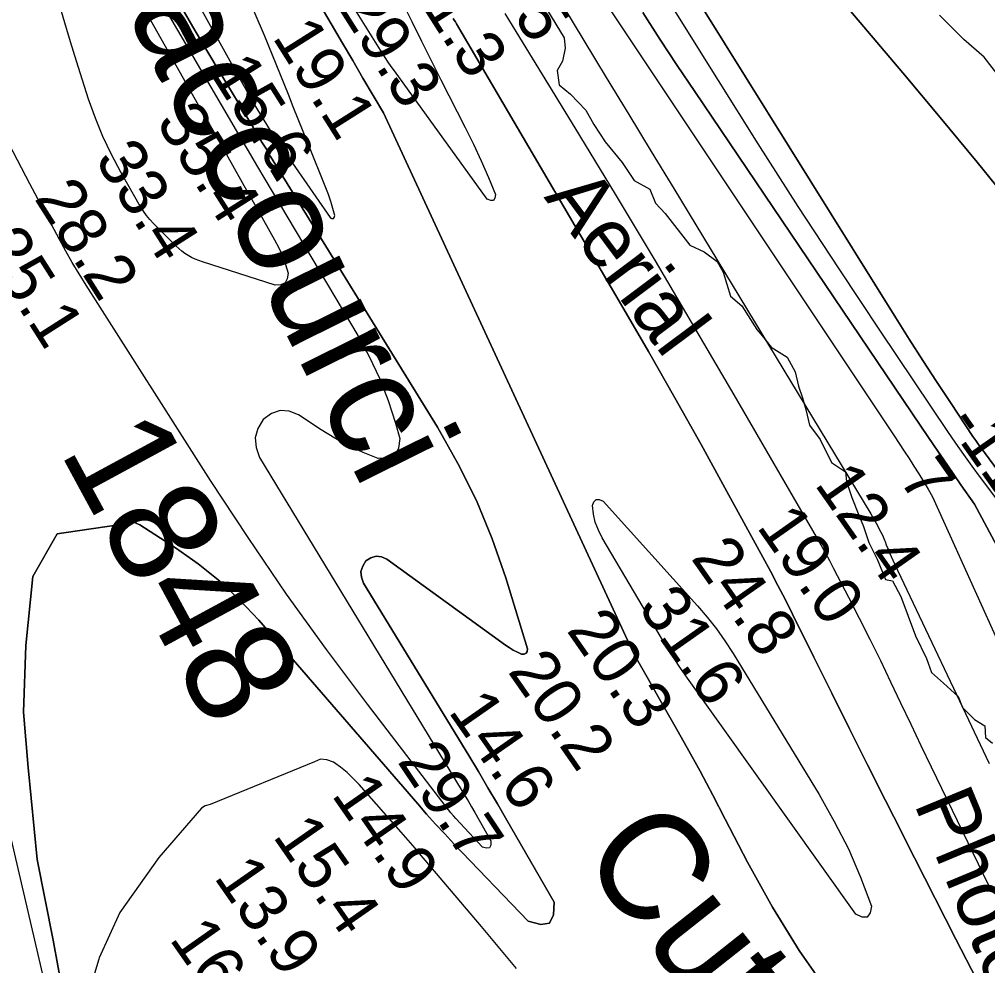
# Model space of a CAD drawing. Extents: x 3161615 to 3199515, y 867541 to 892976.
# Drawn here: x 3180075 to 3181424, y 882454 to 883772 of the extents above; entities that cross this region are included whole.
import ezdxf

# ---------------------------------------------------------------- set-up
doc = ezdxf.new("R2010")
doc.units = 0
for name, color, linetype in [('V-RIVR-EDGE', 7, 'Continuous'), ('V-RIVR-IDEN', 7, 'Continuous'), ('V-RIVR-RANG', 7, 'Continuous'), ('V-TOPO-DPTH', 7, 'Continuous'), ('V-TOPO-MINR', 7, 'Continuous'), ('V-TOPO-WATR', 7, 'Continuous')]:
    doc.layers.add(name, color=color, linetype=linetype)

msp = doc.modelspace()

# ---------------------------------------------------------------- linework, layer by layer
at = {"layer": 'V-RIVR-EDGE'}
for points in [[(3180780.9, 883833.9), (3180834.1, 883746.5), (3180835.5, 883732.2), (3180831.6, 883714.1), (3180824.4, 883701.2), (3180827.3, 883681.2), (3180843, 883668.3), (3180864.4, 883645.8), (3180875.3, 883625.7), (3180891.4, 883601.9), (3180914.7, 883573.2), (3180931.8, 883547.9), (3180953.3, 883535.9), (3180961.3, 883516.3), (3180974.6, 883502), (3181009.3, 883458), (3181029.3, 883448.4), (3181047.4, 883435), (3181055.5, 883420.2), (3181065.9, 883386.8), (3181081.6, 883373.4), (3181102.5, 883340.5), (3181110.6, 883330.9), (3181122.5, 883315.6), (3181144.9, 883301.8), (3181155.8, 883281.2), (3181160.5, 883261.2), (3181166.2, 883245), (3181170.9, 883228.7), (3181176.1, 883206.8), (3181190.8, 883187.2), (3181206.5, 883155.2), (3181226, 883141.8), (3181227.4, 883128.4), (3181235, 883106), (3181244.9, 883081.7), (3181251.1, 883065.9), (3181258.7, 883043.5), (3181270.5, 883020.1), (3181281.9, 882991.9), (3181291.5, 882990), (3181303.3, 882968.5), (3181323.7, 882913.6), (3181338.9, 882882.1), (3181346, 882862.5), (3181362.6, 882847.7), (3181383.1, 882829.1), (3181389.3, 882813.8), (3181405.9, 882797.1), (3181420.2, 882788), (3181421.1, 882771.7), (3181431.1, 882764.1)], [(3181419.6, 883719.8), (3181391.1, 883744.2), (3181357.3, 883778.1)], [(3181441.5, 883691.1), (3181419.6, 883719.8)]]:
    msp.add_lwpolyline(points, dxfattribs=at)
at = {"layer": 'V-TOPO-DPTH'}
for points in [[(3180498.7, 884766.9), (3180545.5, 884686), (3180563.3, 884656.3), (3180581.5, 884626.8), (3180600.5, 884597.9), (3180620, 884569.2), (3180640, 884540.9), (3180660.2, 884512.7), (3180680.6, 884484.8), (3180701.3, 884456.9), (3180911.3, 884177.4), (3180933.5, 884148.1), (3180955.8, 884119), (3180978.5, 884090), (3181001.3, 884061.2), (3181002.2, 884060), (3181024.8, 884032), (3181047.5, 884004), (3181070.5, 883976.3), (3181093.7, 883948.7), (3181306.1, 883697.9), (3181358.2, 883635.8), (3181409.8, 883573.3), (3181460.8, 883510.3)], [(3180323.7, 884083.5), (3180525.1, 883739.3), (3180539.4, 883714.9), (3180553.7, 883690.6), (3180568, 883666.3), (3180582.3, 883642), (3180931.2, 882888.4), (3180949.7, 882855.7), (3180968.3, 882823), (3180986.9, 882790.3), (3181005.3, 882757.6), (3181023.4, 882724.7), (3181041.1, 882691.5), (3181058.6, 882658.2), (3181089.6, 882597.9), (3181124.3, 882535.6), (3181161.5, 882474.9), (3181202.4, 882416.7)], [(3181093.7, 883948.7), (3181306.1, 883697.9), (3181358.2, 883635.8), (3181409.8, 883573.3), (3181460.8, 883510.3)], [(3181457.7, 883118), (3181419.9, 883168.7), (3181415.7, 883174.3), (3181411.7, 883179.9), (3181407.7, 883185.6), (3181403.8, 883191.3), (3181372.5, 883238.4), (3181353.1, 883267.7), (3181333.9, 883297.2), (3181315, 883326.9), (3181296.2, 883356.7), (3180938.2, 883931.3)], [(3181457.7, 883118), (3181419.9, 883168.7), (3181415.7, 883174.3), (3181411.7, 883179.9), (3181407.7, 883185.6), (3181403.8, 883191.3), (3181372.5, 883238.4), (3181353.1, 883267.7), (3181333.9, 883297.2), (3181315, 883326.9), (3181296.2, 883356.7), (3180938.2, 883931.3)], [(3180149.6, 882337.3), (3180121.7, 882489.6), (3180099.5, 882601.9), (3180086.9, 882730.2), (3180080.6, 882807.2), (3180084, 882900.2), (3180093.7, 882996.3), (3180127.6, 883055.4), (3180136.7, 883057), (3180235.1, 883071.2), (3180242.7, 883068.3), (3180292.4, 883036.1), (3180323.9, 883013.8), (3180354, 882989.8), (3180381.9, 882963.3), (3180408.4, 882935.2), (3180630, 882679.2), (3180642.4, 882665.1), (3180654.9, 882651.2), (3180667.6, 882637.4), (3180680.5, 882623.8), (3180784.1, 882515.7), (3180801.4, 882511.3), (3180813.8, 882513.3), (3180819.2, 882524.7), (3180819.9, 882542.5), (3180754.3, 882656.7), (3180741.2, 882679.3), (3180727.9, 882701.8), (3180714.5, 882724.3), (3180701, 882746.7), (3180554.5, 882986.9), (3180551.6, 882995), (3180550.9, 883002.9), (3180553.3, 883010.4), (3180557.7, 883017.8), (3180564.7, 883022.3), (3180571.9, 883024.6), (3180579.3, 883023.6), (3180587, 883020.5), (3180752.1, 882900.6), (3180757.5, 882897), (3180763, 882893.6), (3180768.8, 882890.7), (3180774.7, 882888), (3180778.5, 882888), (3180781.3, 882889.1), (3180782.6, 882891.8), (3180783, 882895.5), (3180752.6, 882994.1), (3180733.5, 883048.7), (3180711.7, 883102.1), (3180686, 883153.7), (3180657.5, 883204.1), (3180425, 883581.5), (3180419, 883591.4), (3180412.9, 883601.3), (3180406.9, 883611.2), (3180400.9, 883621.1), (3180350.6, 883704.7), (3180319.8, 883756.6), (3180289.4, 883808.8)], [(3180833.1, 883789.7), (3180861.5, 883743), (3180892.8, 883691.4), (3180924.2, 883639.8), (3180955.5, 883588.2), (3180986.7, 883536.6), (3181261.4, 883083.4), (3181263.3, 883080.2), (3181265.2, 883077), (3181267, 883073.8), (3181268.8, 883070.6), (3181275.5, 883058), (3181277.7, 883053.7), (3181278.6, 883051.5), (3181280.4, 883047), (3181281.2, 883044.7), (3181283, 883040.2), (3181285.4, 883034.4), (3181287.5, 883029.2), (3181289.7, 883024), (3181291.9, 883018.9), (3181294.3, 883013.9), (3181380.6, 882831.7), (3181426.4, 882735.6)], [(3180833.1, 883789.7), (3180861.5, 883743), (3180892.8, 883691.4), (3180924.2, 883639.8), (3180955.5, 883588.2), (3180986.7, 883536.6), (3181261.4, 883083.4), (3181263.3, 883080.2), (3181265.2, 883077), (3181267, 883073.8), (3181268.8, 883070.6), (3181275.5, 883058), (3181277.7, 883053.7), (3181278.6, 883051.5), (3181280.4, 883047), (3181281.2, 883044.7), (3181283, 883040.2), (3181285.4, 883034.4), (3181287.5, 883029.2), (3181289.7, 883024), (3181291.9, 883018.9), (3181294.3, 883013.9), (3181380.6, 882831.7), (3181426.4, 882735.6)], [(3180943.7, 883782), (3180967.5, 883745), (3180991.6, 883708.3), (3181016, 883671.8), (3181330.9, 883205.8), (3181349.5, 883178.4), (3181368.2, 883151.1), (3181387, 883123.9), (3181405.9, 883096.7), (3181801, 882360.4)], [(3181801, 882360.4), (3181405.9, 883096.7), (3181387, 883123.9), (3181368.2, 883151.1), (3181349.5, 883178.4), (3181330.9, 883205.8), (3181016, 883671.8), (3180991.6, 883708.3), (3180967.5, 883745), (3180943.7, 883782)], [(3181409, 882434.1), (3181380, 882490.8), (3181351, 882547.5), (3181322.2, 882604.3), (3181293.5, 882661.2), (3181282, 882684), (3181256.9, 882733.9), (3181231.9, 882783.8), (3181207, 882833.8), (3181182.1, 882883.7), (3181152.4, 882943.5), (3181142.3, 882963.5), (3181132, 882983.5), (3181121.5, 883003.4), (3181110.8, 883023.1), (3181060.9, 883114.6), (3181024.9, 883179.9), (3180988.5, 883244.9), (3180951.5, 883309.6), (3180914, 883374.1), (3180683.8, 883766.4), (3180682.4, 883768.9), (3180680.9, 883771.3), (3180679.5, 883773.8)]]:
    msp.add_lwpolyline(points, dxfattribs=at)
at = {"layer": 'V-TOPO-MINR'}
for points in [[(3180121.5, 884158.2), (3180386.3, 883682), (3180393, 883670), (3180399.9, 883658.1), (3180406.9, 883646.2), (3180413.9, 883634.5), (3180425.6, 883615.3), (3180426.9, 883613.1), (3180428.3, 883611), (3180429.7, 883608.9), (3180431.1, 883606.8), (3180507.8, 883496.2), (3180510.3, 883495), (3180512.4, 883495), (3180513.7, 883496.5), (3180514.5, 883499.3), (3180511.9, 883509), (3180509, 883518.7)], [(3180086.4, 884075.5), (3180332.5, 883638.7), (3180350.9, 883606.2), (3180369.3, 883573.6), (3180387.7, 883541), (3180406.1, 883508.5), (3180430.6, 883465.3), (3180436.3, 883454.2), (3180441.5, 883442.8)], [(3181202.4, 882416.7), (3181161.5, 882474.9), (3181124.3, 882535.6), (3181089.6, 882597.9), (3181058.6, 882658.2), (3181041.1, 882691.5), (3181023.4, 882724.7), (3181005.3, 882757.6), (3180986.9, 882790.3), (3180968.3, 882823), (3180949.7, 882855.7), (3180931.2, 882888.4), (3180582.3, 883642), (3180568, 883666.3), (3180553.7, 883690.6), (3180539.4, 883714.9), (3180525.1, 883739.3), (3180323.7, 884083.5)], [(3181460.8, 883510.3), (3181409.8, 883573.3), (3181358.2, 883635.8), (3181306.1, 883697.9), (3181093.7, 883948.7)], [(3180938.2, 883931.3), (3181296.2, 883356.7), (3181315, 883326.9), (3181333.9, 883297.2), (3181353.1, 883267.7), (3181372.5, 883238.4), (3181403.8, 883191.3), (3181407.7, 883185.6), (3181411.7, 883179.9), (3181415.7, 883174.3), (3181419.9, 883168.7), (3181457.7, 883118)], [(3180927, 883882.5), (3181048.6, 883687.2), (3181103.9, 883599.2), (3181159.9, 883511.7), (3181216.8, 883424.7), (3181274.3, 883338.2), (3181368.3, 883198.4), (3181379.4, 883182.1), (3181390.7, 883166), (3181402.2, 883150), (3181413.9, 883134.1), (3181521.4, 882990.4)], [(3180849.7, 883858.4), (3181294, 883192), (3181300.9, 883181.5), (3181307.9, 883171), (3181314.7, 883160.5), (3181321.6, 883150), (3181328.3, 883139.4), (3181334.9, 883128.7), (3181341.2, 883117.9), (3181347.4, 883107), (3181640.4, 882458.6)], [(3179690.8, 883857.9), (3179846.8, 883426.7), (3179852.1, 883413), (3179860.9, 883390.7), (3179869.8, 883368.4), (3179878.7, 883346.2), (3179887.8, 883323.9), (3179896.7, 883301.7), (3179905.5, 883279.4), (3179913.9, 883256.9), (3179922.2, 883234.4), (3180142.2, 882289.8)], [(3180237.4, 883856.3), (3180370.5, 883628.7), (3180382.1, 883608.9), (3180393.7, 883589.1), (3180405.4, 883569.3), (3180417.1, 883549.6), (3180546.5, 883331.9), (3180562.4, 883302.6), (3180576.7, 883272.5), (3180588.6, 883241.4), (3180598.9, 883209.6), (3180604.9, 883188.2), (3180603.3, 883174.8), (3180598.4, 883165.1), (3180588.3, 883160.9), (3180574.8, 883160.4), (3180554.1, 883168.7), (3180533.9, 883178.1), (3180514.4, 883188.8), (3180495.4, 883200.5), (3180464, 883221.4), (3180450.8, 883226.3), (3180438.1, 883227.4), (3180426.1, 883223.1), (3180414.5, 883215), (3180407.2, 883202.3), (3180403.4, 883189.3), (3180404.8, 883175.9), (3180409.7, 883162.1), (3180690.5, 882699.4), (3180695.3, 882691.4), (3180700.1, 882683.4), (3180704.8, 882675.3), (3180709.4, 882667.2), (3180732, 882627.7), (3180731.7, 882621.8), (3180729.9, 882618.1), (3180725.8, 882617.5), (3180720.2, 882619), (3180683.3, 882658.9), (3180679.7, 882662.9), (3180676.2, 882666.9), (3180672.8, 882671.1), (3180669.5, 882675.3), (3180560, 882818.1), (3180503, 882894.4), (3180447.3, 882971.7), (3180393.7, 883050.5), (3180341.4, 883130.1), (3180167.8, 883402), (3180158.1, 883417.7), (3180148.6, 883433.5), (3180139.5, 883449.6), (3180130.7, 883465.7), (3180089.6, 883543.1), (3180060.8, 883598.3)], [(3180289.4, 883808.8), (3180319.8, 883756.6), (3180350.6, 883704.7), (3180400.9, 883621.1), (3180406.9, 883611.2), (3180412.9, 883601.3), (3180419, 883591.4), (3180425, 883581.5), (3180657.5, 883204.1), (3180686, 883153.7), (3180711.7, 883102.1), (3180733.5, 883048.7), (3180752.6, 882994.1), (3180783, 882895.5), (3180782.6, 882891.8), (3180781.3, 882889.1), (3180778.5, 882888), (3180774.7, 882888), (3180768.8, 882890.7), (3180763, 882893.6), (3180757.5, 882897), (3180752.1, 882900.6), (3180587, 883020.5), (3180579.3, 883023.6), (3180571.9, 883024.6), (3180564.7, 883022.3), (3180557.7, 883017.8), (3180553.3, 883010.4), (3180550.9, 883002.9), (3180551.6, 882995), (3180554.5, 882986.9), (3180701, 882746.7), (3180714.5, 882724.3), (3180727.9, 882701.8), (3180741.2, 882679.3), (3180754.3, 882656.7), (3180819.9, 882542.5), (3180819.2, 882524.7), (3180813.8, 882513.3), (3180801.4, 882511.3), (3180784.1, 882515.7), (3180680.5, 882623.8), (3180667.6, 882637.4), (3180654.9, 882651.2), (3180642.4, 882665.1), (3180630, 882679.2), (3180408.4, 882935.2), (3180381.9, 882963.3), (3180354, 882989.8), (3180323.9, 883013.8), (3180292.4, 883036.1), (3180242.7, 883068.3), (3180235.1, 883071.2), (3180136.7, 883057), (3180127.6, 883055.4), (3180093.7, 882996.3), (3180084, 882900.2), (3180080.6, 882807.2), (3180086.9, 882730.2), (3180099.5, 882601.9), (3180121.7, 882489.6), (3180149.6, 882337.3)], [(3180509, 883518.7), (3180505.7, 883528.3), (3180502.1, 883537.7), (3180477.3, 883599.2), (3180470.4, 883616.3), (3180463.5, 883633.4), (3180456.6, 883650.5), (3180449.7, 883667.6), (3180416.4, 883749.9), (3180391.6, 883807.6)], [(3180441.5, 883442.8), (3180445.6, 883431), (3180449.2, 883418.9), (3180448.2, 883411.1), (3180445.2, 883405.3), (3180439.2, 883402.7), (3180431.3, 883402.1), (3180329.9, 883434.4), (3180324.8, 883436.3), (3180319.8, 883438.3), (3180314.9, 883440.7), (3180310.2, 883443.4), (3180305.6, 883446.4), (3180301.2, 883449.6), (3180297.1, 883453.1), (3180293.1, 883456.8), (3180261.6, 883488.2), (3180256.6, 883493.6), (3180251.9, 883499.2), (3180247.7, 883505.2), (3180243.8, 883511.4), (3180216.3, 883559.5), (3180203.2, 883584.1), (3180191.2, 883609.1), (3180180.7, 883634.9), (3180171.3, 883661.1), (3180162.8, 883687.7), (3180154.5, 883714.4), (3180146.3, 883741.1), (3180138.3, 883767.8), (3180127.5, 883804.1)], [(3180718.4, 883575.5), (3180728.6, 883551.9), (3180738.3, 883528.2), (3180737.4, 883523.1), (3180735.4, 883520), (3180731.7, 883520), (3180726.9, 883521.9), (3180597.4, 883700.5), (3180593, 883706.6), (3180588.8, 883712.9), (3180584.6, 883719.2), (3180580.5, 883725.6), (3180538.7, 883792.5)], [(3180608.5, 883796.5), (3180621.7, 883769.3), (3180635.1, 883742.2), (3180648.6, 883715.2), (3180662.2, 883688.2), (3180696.2, 883621.7), (3180707.6, 883598.7), (3180718.4, 883575.5)], [(3180751.2, 883780.8), (3180766.8, 883755.6), (3180848.8, 883621.4), (3180905, 883528.8), (3180960.8, 883435.9), (3181015.9, 883342.7), (3181070.6, 883249.2), (3181185.4, 883051.3), (3181191.6, 883040.4), (3181197.7, 883029.5), (3181203.7, 883018.5), (3181209.5, 883007.4), (3181230.4, 882967.2), (3181245.4, 882938), (3181260.2, 882908.6), (3181274.7, 882879.1), (3181288.9, 882849.5), (3181303, 882819.9), (3181317.1, 882790.2), (3181331.3, 882760.6), (3181345.5, 882731), (3181389, 882640.7), (3181425.3, 882566.1)], [(3180943.7, 883782), (3180967.5, 883745), (3180991.6, 883708.3), (3181016, 883671.8), (3181330.9, 883205.8), (3181349.5, 883178.4), (3181368.2, 883151.1), (3181387, 883123.9), (3181405.9, 883096.7), (3181801, 882360.4)], [(3180679.5, 883773.8), (3180680.9, 883771.3), (3180682.4, 883768.9), (3180683.8, 883766.4), (3180914, 883374.1), (3180951.5, 883309.6), (3180988.5, 883244.9), (3181024.9, 883179.9), (3181060.9, 883114.6), (3181110.8, 883023.1), (3181121.5, 883003.4), (3181132, 882983.5), (3181142.3, 882963.5), (3181152.4, 882943.5), (3181182.1, 882883.7), (3181207, 882833.8), (3181231.9, 882783.8), (3181256.9, 882733.9), (3181282, 882684), (3181293.5, 882661.2), (3181322.2, 882604.3), (3181351, 882547.5), (3181380, 882490.8), (3181409, 882434.1)], [(3181230.1, 882616.6), (3181247.1, 882577.1), (3181262.5, 882536.9), (3181260.5, 882527.4), (3181256.5, 882521.7), (3181249.5, 882521.7), (3181240.6, 882525.6), (3181005.8, 882854.6), (3180996.4, 882868.2), (3180987.2, 882881.9), (3180978.4, 882895.9), (3180969.8, 882910), (3180887.1, 883050.1), (3180881.8, 883060.8), (3180877.5, 883071.8), (3180874.9, 883083.2), (3180873.4, 883095), (3180875.6, 883100.2), (3180878.6, 883103.4), (3180883, 883103.3), (3180888.2, 883101.2), (3181019.9, 882955.3), (3181033.3, 882939.5), (3181046.2, 882923.2), (3181058.1, 882906.3), (3181069.4, 882888.9), (3181189.3, 882692.4), (3181210.5, 882654.9), (3181230.1, 882616.6)], [(3180767.7, 882450.1), (3180718.7, 882508.6), (3180632.5, 882610.3), (3180626.2, 882617.7), (3180619.8, 882625.1), (3180613.4, 882632.5), (3180607, 882639.8), (3180548.2, 882706.4), (3180540, 882714.9), (3180531.5, 882723), (3180522.3, 882730.4), (3180512.8, 882737.4), (3180503.4, 882740.7), (3180494.5, 882741.4), (3180486.1, 882738.1), (3180340.6, 882678.6), (3180333.9, 882676.7), (3180328.6, 882673.5), (3180269.4, 882604.8), (3180214.8, 882528), (3180186.1, 882464.9), (3180185.4, 882462.8), (3180166.5, 882399.8)]]:
    msp.add_lwpolyline(points, dxfattribs=at)
at = {"layer": 'V-TOPO-WATR'}
msp.add_lwpolyline([(3180833.1, 883789.7), (3180861.5, 883743), (3180892.8, 883691.4), (3180924.2, 883639.8), (3180955.5, 883588.2), (3180986.7, 883536.6), (3181261.4, 883083.4), (3181263.3, 883080.2), (3181265.2, 883077), (3181267, 883073.8), (3181268.8, 883070.6), (3181275.5, 883058), (3181277.7, 883053.7), (3181278.6, 883051.5), (3181280.4, 883047), (3181281.2, 883044.7), (3181283, 883040.2), (3181285.4, 883034.4), (3181287.5, 883029.2), (3181289.7, 883024), (3181291.9, 883018.9), (3181294.3, 883013.9), (3181380.6, 882831.7), (3181426.4, 882735.6)], dxfattribs=at)

# ---------------------------------------------------------------- texts
at = {"layer": 'V-RIVR-IDEN'}
for s, height, rotation, p in [('Raccourci', 150, 296.3459, (3180159.3, 883913.3)), ('Aerial', 83, 306.8166, (3180805, 883524.6)), ('1848', 150, 298.4662, (3180130.1, 883170.9)), ('Photo', 83, 292.558, (3181321, 882680)), ('Cut-off', 150, 308.3572, (3180853.1, 882605.4))]:
    msp.add_text(s, height=height, rotation=rotation, dxfattribs=at).set_placement(p)
at = {"layer": 'V-RIVR-RANG'}
for s, rotation, p in [('14.5', 302.4656, (3180695.9, 883882.3)), ('21.3', 302.4656, (3180608.9, 883832.8)), ('29.3', 302.4656, (3180517.1, 883790.8)), ('19.1', 302.2583, (3180426.5, 883747.7)), ('15.6', 302.2583, (3180339.8, 883697.7)), ('35.4', 302.4656, (3180264.2, 883629.3)), ('33.4', 302.4656, (3180179, 883577.1)), ('28.2', 302.4656, (3180094.7, 883523.3)), ('25.1', 302.4656, (3180018.6, 883456.6)), ('-11', 305.0581, (3181366.6, 883209.7)), ('7', 305.0581, (3181299.1, 883131.8)), ('12.4', 305.0581, (3181181.9, 883124.7)), ('19.0', 305.0581, (3181101.2, 883065.6)), ('24.8', 305.0581, (3181009.8, 883021.8)), ('31.6', 305.0581, (3180935.8, 882953.2)), ('20.3', 304.8783, (3180836.4, 882921.3)), ('20.2', 304.8783, (3180754.5, 882864)), ('14.6', 304.8783, (3180671.6, 882808.1)), ('29.7', 303.7294, (3180600.7, 882738.6)), ('14.9', 304.8783, (3180508.7, 882692)), ('15.4', 304.8783, (3180426.9, 882634.4)), ('13.9', 304.8783, (3180344.9, 882577.2)), ('16.6', 305.0581, (3180282.8, 882491))]:
    msp.add_text(s, height=67, rotation=rotation, dxfattribs=at).set_placement(p)

doc.saveas('drawing.dxf')
